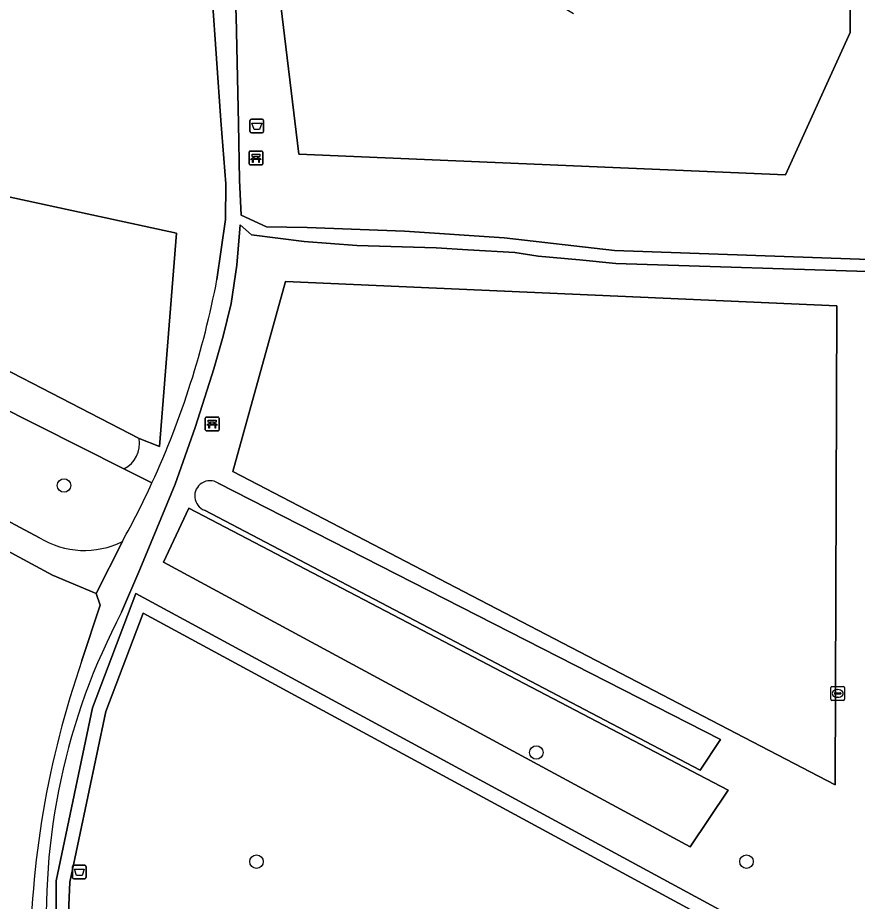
# Model space of a CAD drawing. Extents: x 160455 to 162082, y 388339 to 389736.
# Drawn here: x 160750.2 to 160811.1, y 388377.1 to 388441.2 of the extents above; entities that cross this region are included whole.
import ezdxf

# ---------------------------------------------------------------- set-up
doc = ezdxf.new("R2010")
doc.units = 0
for name, color, linetype in [('IMGEO_Afvalbak', 7, 'Continuous'), ('IMGEO_Bank', 7, 'Continuous'), ('IMGEO_Boom', 7, 'Continuous'), ('IMGEO_Gemengd_bos', 7, 'Continuous'), ('IMGEO_Groenvoorziening', 7, 'Continuous'), ('IMGEO_Haag', 7, 'Continuous'), ('IMGEO_Rioolput', 7, 'Continuous'), ('IMGEO_Voetpad_halfverhard', 7, 'Continuous'), ('IMGEO_Waterloop', 7, 'Continuous')]:
    doc.layers.add(name, color=color, linetype=linetype)

msp = doc.modelspace()

# ---------------------------------------------------------------- linework, layer by layer
at = {"layer": 'IMGEO_Afvalbak'}
for p, q in [((160767.025, 388432.968), (160767.025, 388433.768)), ((160767.025, 388433.768), (160767.025, 388432.968)), ((160767.125, 388433.868), (160767.915, 388433.868)), ((160767.915, 388433.868), (160767.125, 388433.868)), ((160768.015, 388433.768), (160768.015, 388432.968)), ((160768.015, 388432.968), (160768.015, 388433.768)), ((160767.915, 388432.868), (160767.125, 388432.868)), ((160767.125, 388432.868), (160767.915, 388432.868)), ((160754.143, 388378.868), (160754.143, 388379.668)), ((160754.143, 388379.668), (160754.143, 388378.868)), ((160754.243, 388379.768), (160755.033, 388379.768)), ((160755.033, 388379.768), (160754.243, 388379.768)), ((160755.133, 388379.668), (160755.133, 388378.868)), ((160755.133, 388378.868), (160755.133, 388379.668)), ((160755.033, 388378.768), (160754.243, 388378.768)), ((160754.243, 388378.768), (160755.033, 388378.768))]:
    msp.add_line(p, q, dxfattribs=at)
for points in [[(160767.168, 388433.582), (160767.872, 388433.582), (160767.723, 388433.112), (160767.317, 388433.112), (160767.168, 388433.582)], [(160754.286, 388379.482), (160754.99, 388379.482), (160754.841, 388379.012), (160754.435, 388379.012), (160754.286, 388379.482)]]:
    msp.add_lwpolyline(points, dxfattribs=at)
for centre, start, end in [((160767.125, 388433.768), 90, 180), ((160767.125, 388433.768), 90, 180), ((160767.915, 388433.768), 0, 90), ((160767.915, 388433.768), 360, 90), ((160767.125, 388432.968), 180, 270), ((160767.125, 388432.968), 180, 270), ((160767.915, 388432.968), 270, 0), ((160767.915, 388432.968), 270, 0), ((160754.243, 388379.668), 90, 180), ((160754.243, 388379.668), 90, 180), ((160755.033, 388379.668), 0, 90), ((160755.033, 388379.668), 360, 90), ((160754.243, 388378.868), 180, 270), ((160754.243, 388378.868), 180, 270), ((160755.033, 388378.868), 270, 0), ((160755.033, 388378.868), 270, 0)]:
    msp.add_arc(centre, 0.1, start, end, dxfattribs=at)
at = {"layer": 'IMGEO_Bank'}
for p, q in [((160766.954, 388430.625), (160766.954, 388431.466)), ((160766.954, 388431.466), (160766.954, 388430.625)), ((160767.029, 388431.55), (160767.87, 388431.55)), ((160767.87, 388431.55), (160767.029, 388431.55)), ((160767.263, 388431.056), (160767.263, 388431.162)), ((160767.307, 388431.162), (160767.307, 388431.056)), ((160767.595, 388431.168), (160767.313, 388431.168)), ((160767.601, 388431.056), (160767.601, 388431.162)), ((160767.645, 388431.162), (160767.645, 388431.056)), ((160767.954, 388431.475), (160767.954, 388430.634)), ((160767.954, 388430.634), (160767.954, 388431.475)), ((160767.879, 388430.55), (160767.038, 388430.55)), ((160767.038, 388430.55), (160767.879, 388430.55)), ((160767.651, 388430.948), (160767.258, 388430.948)), ((160767.313, 388431.05), (160767.595, 388431.05)), ((160763.784, 388411.342), (160763.784, 388412.183)), ((160763.784, 388412.183), (160763.784, 388411.342)), ((160763.859, 388412.267), (160764.7, 388412.267)), ((160764.7, 388412.267), (160763.859, 388412.267)), ((160764.784, 388412.192), (160764.784, 388411.351)), ((160764.784, 388411.351), (160764.784, 388412.192)), ((160764.481, 388411.665), (160764.088, 388411.665)), ((160764.093, 388411.773), (160764.093, 388411.879)), ((160764.137, 388411.879), (160764.137, 388411.773)), ((160764.425, 388411.885), (160764.143, 388411.885)), ((160764.143, 388411.767), (160764.425, 388411.767)), ((160764.431, 388411.773), (160764.431, 388411.879)), ((160764.475, 388411.879), (160764.475, 388411.773)), ((160764.709, 388411.267), (160763.868, 388411.267)), ((160763.868, 388411.267), (160764.709, 388411.267))]:
    msp.add_line(p, q, dxfattribs=at)
for points in [[(160767.257, 388431.168), (160767.171, 388431.168), (160767.171, 388431.329), (160767.734, 388431.329), (160767.734, 388431.168), (160767.651, 388431.168)], [(160767.201, 388430.948), (160767.059, 388430.948), (160767.171, 388431.05), (160767.257, 388431.05)], [(160767.251, 388430.941), (160767.251, 388430.734), (160767.208, 388430.734), (160767.208, 388430.941)], [(160767.651, 388431.05), (160767.734, 388431.05), (160767.846, 388430.948), (160767.707, 388430.948)], [(160767.701, 388430.941), (160767.701, 388430.734), (160767.657, 388430.734), (160767.657, 388430.941)], [(160764.087, 388411.885), (160764.001, 388411.885), (160764.001, 388412.046), (160764.564, 388412.046), (160764.564, 388411.885), (160764.481, 388411.885)], [(160764.031, 388411.665), (160763.889, 388411.665), (160764.001, 388411.767), (160764.087, 388411.767)], [(160764.081, 388411.658), (160764.081, 388411.451), (160764.038, 388411.451), (160764.038, 388411.658)], [(160764.481, 388411.767), (160764.564, 388411.767), (160764.676, 388411.665), (160764.537, 388411.665)], [(160764.531, 388411.658), (160764.531, 388411.451), (160764.487, 388411.451), (160764.487, 388411.658)]]:
    msp.add_lwpolyline(points, dxfattribs=at)
for centre, radius, start, end in [((160767.032, 388431.472), 0.0779, 92.4484, 184.28452), ((160767.032, 388431.472), 0.0779, 92.4484, 184.28452), ((160767.256, 388431.161), 0.00671, 2.89567, 87.10433), ((160767.313, 388431.161), 0.00671, 92.89567, 177.10433), ((160767.595, 388431.161), 0.00671, 2.89567, 87.10433), ((160767.652, 388431.161), 0.00671, 92.89567, 177.10433), ((160767.876, 388431.472), 0.0779, 2.4484, 94.28452), ((160767.876, 388431.472), 0.0779, 2.4484, 94.28452), ((160767.032, 388430.628), 0.0779, 182.4484, 274.28452), ((160767.032, 388430.628), 0.0779, 182.4484, 274.28452), ((160767.201, 388430.941), 0.00671, 2.89567, 87.10433), ((160767.258, 388430.941), 0.00671, 92.89567, 177.10433), ((160767.256, 388431.057), 0.00671, 272.89567, 357.10433), ((160767.313, 388431.057), 0.00671, 182.89567, 267.10433), ((160767.595, 388431.057), 0.00671, 272.89567, 357.10433), ((160767.652, 388431.057), 0.00671, 182.89567, 267.10433), ((160767.65, 388430.941), 0.00671, 2.89567, 87.10433), ((160767.707, 388430.941), 0.00671, 92.89567, 177.10433), ((160767.876, 388430.628), 0.0779, 272.4484, 4.28452), ((160767.876, 388430.628), 0.0779, 272.4484, 4.28452), ((160763.862, 388412.189), 0.0779, 92.4484, 184.28452), ((160763.862, 388412.189), 0.0779, 92.4484, 184.28452), ((160764.706, 388412.189), 0.0779, 2.4484, 94.28452), ((160764.706, 388412.189), 0.0779, 2.4484, 94.28452), ((160763.862, 388411.345), 0.0779, 182.4484, 274.28452), ((160763.862, 388411.345), 0.0779, 182.4484, 274.28452), ((160764.031, 388411.658), 0.00671, 2.89567, 87.10433), ((160764.088, 388411.658), 0.00671, 92.89567, 177.10433), ((160764.086, 388411.878), 0.00671, 2.89567, 87.10433), ((160764.086, 388411.774), 0.00671, 272.89567, 357.10433), ((160764.143, 388411.878), 0.00671, 92.89567, 177.10433), ((160764.143, 388411.774), 0.00671, 182.89567, 267.10433), ((160764.425, 388411.878), 0.00671, 2.89567, 87.10433), ((160764.425, 388411.774), 0.00671, 272.89567, 357.10433), ((160764.482, 388411.878), 0.00671, 92.89567, 177.10433), ((160764.482, 388411.774), 0.00671, 182.89567, 267.10433), ((160764.48, 388411.658), 0.00671, 2.89567, 87.10433), ((160764.537, 388411.658), 0.00671, 92.89567, 177.10433), ((160764.706, 388411.345), 0.0779, 272.4484, 4.28452), ((160764.706, 388411.345), 0.0779, 272.4484, 4.28452)]:
    msp.add_arc(centre, radius, start, end, dxfattribs=at)
at = {"layer": 'IMGEO_Boom'}
for centre in [(160753.536, 388407.303), (160787.798, 388387.94), (160767.499, 388380.023), (160803.042, 388380.026)]:
    msp.add_circle(centre, 0.489, dxfattribs=at)
at = {"layer": 'IMGEO_Gemengd_bos'}
msp.add_lwpolyline([(160759.913, 388407.484), (160757.88, 388408.506), (160726.605, 388424.236), (160726.91, 388418.141), (160724.314, 388418.778), (160724.352, 388418.138), (160751.766, 388403.511)], dxfattribs=at)
msp.add_lwpolyline([(160798.964, 388381.094), (160801.714, 388385.217), (160762.591, 388405.651), (160760.739, 388401.735)], close=True, dxfattribs=at)
for centre, radius, start, end in [((160702.481, 388433.901), 63.216, 330.98866, 335.29923), ((160755.007, 388408.766), 6.174, 238.33378, 296.53128)]:
    msp.add_arc(centre, radius, start, end, dxfattribs=at)
at = {"layer": 'IMGEO_Groenvoorziening'}
for points in [[(160790.492, 388441.515), (160767.669, 388455.312), (160770.565, 388431.331), (160805.863, 388429.839), (160810.553, 388440.159), (160810.553, 388502.348), (160802.327, 388502.851), (160770.565, 388462.55), (160768.803, 388457.516), (160791.699, 388443.942)], [(160810.553, 388502.348), (160810.553, 388440.159), (160805.863, 388429.839), (160770.565, 388431.331), (160767.669, 388455.312)], [(160765.556, 388452.184), (160765.688, 388448.925), (160765.816, 388446.369), (160766.01, 388441.309), (160766.188, 388433.562), (160766.26, 388429.436), (160766.394, 388426.9), (160768.22, 388426.057), (160771.18, 388426.023), (160778.236, 388425.747), (160785.464, 388425.257), (160793.466, 388424.353), (160813.303, 388423.65), (160813.208, 388461.166), (160813.146, 388463.884), (160813.147, 388481.202)], [(160764.627, 388422.242), (160765.243, 388426.6), (160765.262, 388429.17), (160764.915, 388433.763), (160764.282, 388442.789), (160763.984, 388448.073), (160763.771, 388452.249), (160763.898, 388456.37)], [(160723.492, 388434.608), (160723.407, 388437.206), (160724.962, 388437.345), (160725.236, 388435.952), (160725.595, 388433.401), (160761.69, 388425.593), (160760.472, 388410.126), (160758.978, 388410.703)], [(160813.408, 388370.635), (160813.399, 388385.868), (160813.396, 388387.034), (160813.305, 388422.765), (160793.564, 388423.396), (160790.915, 388423.677), (160787.933, 388423.933), (160786.228, 388424.188), (160782.819, 388424.401), (160780.539, 388424.529), (160774.765, 388424.7), (160770.953, 388424.999), (160767.141, 388425.483), (160766.32, 388426.214), (160766.074, 388423.287), (160765.669, 388420.494), (160765.081, 388418.126), (160764.399, 388415.761), (160763.739, 388413.695), (160763.057, 388411.5), (160761.608, 388407.409), (160760.266, 388404.181), (160759.035, 388401.209), (160757.715, 388398.104)], [(160755.871, 388399.462), (160752.708, 388400.805), (160722.238, 388417.231), (160725.06, 388371.049)], [(160757.88, 388408.506), (160759.913, 388407.484)], [(160764.706, 388407.481), (160801.152, 388388.879), (160799.688, 388386.665), (160763.727, 388405.507)], [(160752.348, 388373.057), (160752.389, 388363.123), (160752.945, 388362.929), (160752.962, 388374.542), (160752.964, 388375.744), (160752.968, 388378.641), (160755.594, 388391.185), (160758.752, 388399.47), (160802.222, 388375.913), (160800.066, 388359.184), (160801.964, 388359.15), (160805.669, 388359.035), (160805.702, 388360.203), (160805.726, 388361.045), (160805.435, 388361.249), (160805.425, 388361.319), (160806.406, 388361.313), (160806.407, 388361.242), (160806.105, 388361.02), (160806.083, 388360.195), (160806.052, 388359.019), (160812.97, 388358.781), (160813.109, 388358.776)], [(160802.222, 388375.913), (160758.752, 388399.47), (160755.594, 388391.185), (160752.968, 388378.641), (160752.964, 388375.744), (160753.826, 388375.759), (160753.968, 388378.537), (160756.557, 388390.903), (160759.28, 388398.047), (160801.008, 388375.434), (160798.931, 388360.343), (160762.554, 388361.093), (160753.946, 388363.741), (160753.776, 388374.558), (160752.962, 388374.542), (160752.945, 388362.929), (160759.176, 388360.755)], [(160754.836, 388394.607), (160756.162, 388398.631), (160755.871, 388399.462)]]:
    msp.add_lwpolyline(points, dxfattribs=at)
for points in [[(160758.978, 388410.703), (160760.472, 388410.126), (160761.69, 388425.593), (160725.595, 388433.401), (160726.422, 388427.534)], [(160769.607, 388422.091), (160765.77, 388408.316), (160809.477, 388385.605), (160809.603, 388420.33)], [(160765.77, 388408.316), (160769.607, 388422.091), (160809.603, 388420.33), (160809.477, 388385.605)], [(160760.739, 388401.735), (160762.591, 388405.651), (160801.714, 388385.217), (160798.964, 388381.094)], [(160801.008, 388375.434), (160759.28, 388398.047), (160756.557, 388390.903), (160753.968, 388378.537), (160753.826, 388375.759), (160756.747, 388375.813), (160756.858, 388369.793), (160754.459, 388369.748), (160754.37, 388374.569), (160753.776, 388374.558), (160753.946, 388363.741), (160762.554, 388361.093), (160798.931, 388360.343)]]:
    msp.add_lwpolyline(points, close=True, dxfattribs=at)
for centre, radius, start, end in [((160702.066, 388434.093), 63.674, 335.2978, 349.27316), ((160756.992, 388410.323), 2.022, 296.04424, 10.84652), ((160764.121, 388406.541), 1.107, 58.08106, 249.16096), ((160799.295, 388376.096), 47.045, 152.10786, 183.70356), ((160818.935, 388372.305), 67.868, 160.81543, 179.93144)]:
    msp.add_arc(centre, radius, start, end, dxfattribs=at)
at = {"layer": 'IMGEO_Haag'}
msp.add_lwpolyline([(160802.222, 388375.913), (160758.752, 388399.47), (160755.594, 388391.185), (160752.968, 388378.641), (160752.964, 388375.744), (160753.826, 388375.759), (160753.968, 388378.537), (160756.557, 388390.903), (160759.28, 388398.047), (160801.008, 388375.434), (160798.931, 388360.343), (160762.554, 388361.093), (160753.946, 388363.741), (160753.776, 388374.558), (160752.962, 388374.542), (160752.945, 388362.929), (160759.176, 388360.755)], dxfattribs=at)
at = {"layer": 'IMGEO_Rioolput'}
for p, q in [((160809.229, 388392.721), (160810.081, 388392.721)), ((160809.154, 388391.795), (160809.154, 388392.647)), ((160809.413, 388392.215), (160809.413, 388392.227)), ((160809.851, 388392.178), (160809.453, 388392.178)), ((160809.456, 388392.264), (160809.854, 388392.264)), ((160809.642, 388392.501), (160809.667, 388392.501)), ((160809.897, 388392.227), (160809.897, 388392.215)), ((160810.155, 388392.647), (160810.155, 388391.795)), ((160810.081, 388391.721), (160809.229, 388391.721)), ((160809.665, 388391.941), (160809.64, 388391.941))]:
    msp.add_line(p, q, dxfattribs=at)
for points in [[(160809.229, 388392.721), (160810.081, 388392.721)], [(160809.154, 388391.795), (160809.154, 388392.647)], [(160810.155, 388392.647), (160810.155, 388391.795)], [(160810.081, 388391.721), (160809.229, 388391.721)]]:
    msp.add_lwpolyline(points, dxfattribs=at)
for centre, radius, start, end in [((160809.231, 388392.645), 0.0765, 91.55205, 178.44795), ((160809.231, 388392.645), 0.0765, 91.55205, 178.44795), ((160810.079, 388392.645), 0.0765, 1.55205, 88.44795), ((160810.079, 388392.645), 0.0765, 1.55205, 88.44795), ((160809.453, 388392.224), 0.0403, 85.87752, 175.75265), ((160809.45, 388392.214), 0.0366, 178.93798, 274.71019), ((160809.854, 388392.221), 0.043, 264.86636, 352.45326), ((160809.858, 388392.226), 0.0386, 1.73085, 96.63898), ((160809.231, 388391.797), 0.0765, 181.55205, 268.44795), ((160809.231, 388391.797), 0.0765, 181.55205, 268.44795), ((160810.079, 388391.797), 0.0765, 271.55205, 358.44795), ((160810.079, 388391.797), 0.0765, 271.55205, 358.44795)]:
    msp.add_arc(centre, radius, start, end, dxfattribs=at)
for centre, major_axis, ratio, start_param, end_param in [((160809.641, 388392.221), (-0.387, 0.002), 0.722429, 4.712389, 7.853982), ((160809.666, 388392.221), (-0.39, 0.002), 0.717154, 1.570796, 4.712389)]:
    msp.add_ellipse(centre, major_axis=major_axis, ratio=ratio, start_param=start_param, end_param=end_param, dxfattribs=at)
at = {"layer": 'IMGEO_Voetpad_halfverhard'}
for points in [[(160763.898, 388456.37), (160763.771, 388452.249), (160763.984, 388448.073), (160764.282, 388442.789), (160764.915, 388433.763), (160765.262, 388429.17), (160765.243, 388426.6), (160764.627, 388422.242)], [(160766.188, 388433.562), (160766.01, 388441.309), (160765.816, 388446.369), (160765.688, 388448.925), (160765.556, 388452.184)], [(160813.303, 388423.65), (160793.466, 388424.353), (160785.464, 388425.257), (160778.236, 388425.747), (160771.18, 388426.023), (160768.22, 388426.057), (160766.394, 388426.9), (160766.26, 388429.436), (160766.188, 388433.562)], [(160757.715, 388398.104), (160759.035, 388401.209), (160760.266, 388404.181), (160761.608, 388407.409), (160763.057, 388411.5), (160763.739, 388413.695), (160764.399, 388415.761), (160765.081, 388418.126), (160765.669, 388420.494), (160766.074, 388423.287), (160766.32, 388426.214), (160767.141, 388425.483), (160770.953, 388424.999), (160774.765, 388424.7), (160780.539, 388424.529), (160782.819, 388424.401), (160786.228, 388424.188), (160787.933, 388423.933), (160790.915, 388423.677), (160793.564, 388423.396), (160813.305, 388422.765)], [(160724.352, 388418.138), (160722.095, 388419.342), (160722.238, 388417.231), (160752.708, 388400.805), (160755.871, 388399.462), (160757.765, 388403.242)], [(160751.766, 388403.511), (160724.352, 388418.138)], [(160757.765, 388403.242), (160755.871, 388399.462), (160756.162, 388398.631), (160754.836, 388394.607)]]:
    msp.add_lwpolyline(points, dxfattribs=at)
for centre, radius, start, end in [((160702.066, 388434.093), 63.674, 335.2978, 349.27316), ((160702.481, 388433.901), 63.216, 330.98866, 335.29923), ((160755.007, 388408.766), 6.174, 238.33378, 296.53128), ((160799.295, 388376.096), 47.045, 152.10786, 183.70356), ((160818.935, 388372.305), 67.868, 160.81543, 179.93144)]:
    msp.add_arc(centre, radius, start, end, dxfattribs=at)
at = {"layer": 'IMGEO_Waterloop'}
for points in [[(160758.978, 388410.703), (160726.422, 388427.534), (160725.595, 388433.401), (160725.236, 388435.952), (160724.962, 388437.345), (160723.407, 388437.206), (160723.492, 388434.608)], [(160724.314, 388418.778), (160726.91, 388418.141), (160726.605, 388424.236), (160757.88, 388408.506)], [(160763.727, 388405.507), (160799.688, 388386.665), (160801.152, 388388.879), (160764.706, 388407.481)]]:
    msp.add_lwpolyline(points, dxfattribs=at)
for centre, radius, start, end in [((160756.992, 388410.323), 2.022, 296.04424, 10.84652), ((160764.121, 388406.541), 1.107, 58.08106, 249.16096)]:
    msp.add_arc(centre, radius, start, end, dxfattribs=at)

doc.saveas('drawing.dxf')
